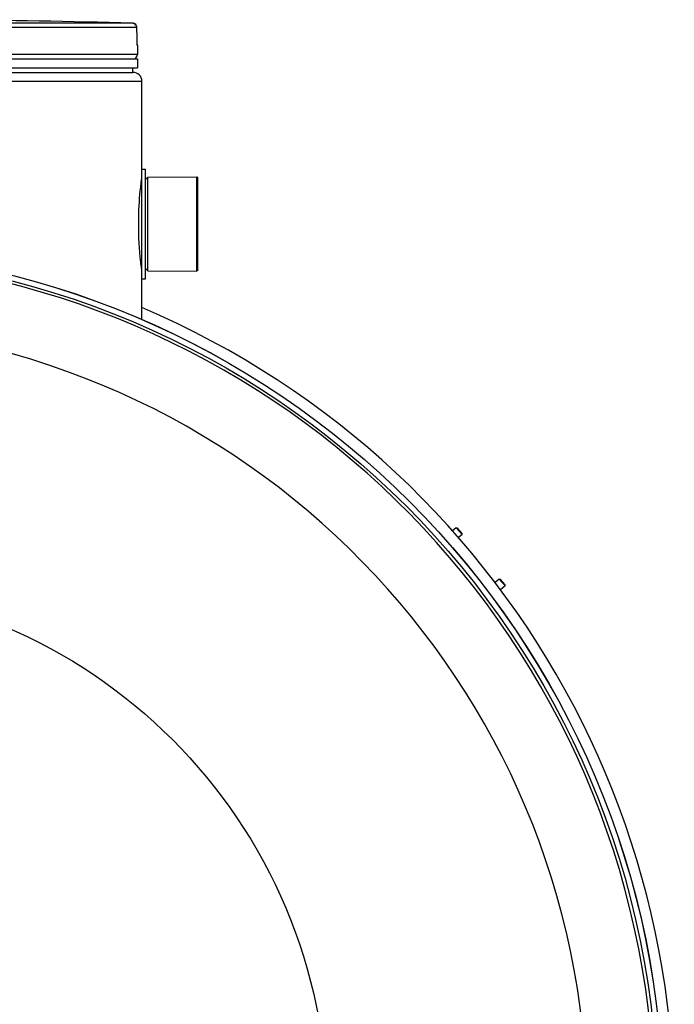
# Model space of a CAD drawing. Header units: millimetres. Extents: x 0 to 297, y 0 to 210.
# Tile 403 of 405: x 242.75 to 246.42, y 155.57 to 161.09. Entities that reach past the tile are written whole.
import ezdxf

# ---------------------------------------------------------------- set-up
doc = ezdxf.new("R2010")
doc.units = ezdxf.units.MM
doc.header["$LTSCALE"] = 16.335
doc.layers.get('0').update_dxf_attribs({"linetype": 'CONTINUOUS'})
doc.layers.add('01_GLOBAL', color=7, linetype='CONTINUOUS')
doc.layers.add('AXES_REF', color=7, linetype='CONTINUOUS')

msp = doc.modelspace()

# ---------------------------------------------------------------- linework, layer by layer
at = {"color": 9, "linetype": 'Continuous'}
for p, q in [((243.38, 161.0671), (241.604, 161.0671)), ((243.3832, 161.0667), (243.38, 161.0671)), ((243.4044, 161.0421), (241.6053, 161.0421)), ((243.4044, 161.0421), (243.4044, 161.0423)), ((243.4047, 160.9859), (243.4044, 161.0421)), ((243.4047, 160.9859), (243.4047, 160.9861)), ((243.4053, 160.9592), (243.4047, 160.9859)), ((243.4069, 160.9421), (243.4065, 160.9421)), ((243.4069, 160.8915), (239.6069, 160.8915)), ((242.7868, 160.8675), (242.8551, 160.8675)), ((243.3888, 160.8675), (243.3969, 160.8675)), ((243.4294, 160.185), (243.4294, 159.698))]:
    msp.add_line(p, q, dxfattribs=at)
at = {"color": 7, "linetype": 'Continuous'}
for p, q in [((243.4048, 160.9829), (243.4044, 161.0423)), ((243.4048, 160.9777), (243.4048, 160.9839)), ((243.4049, 160.973), (243.4048, 160.9788)), ((243.405, 160.9684), (243.4049, 160.9738)), ((243.4051, 160.9642), (243.405, 160.9693)), ((243.4053, 160.9604), (243.4051, 160.965)), ((243.4053, 160.9597), (243.4052, 160.9612)), ((243.4054, 160.957), (243.4053, 160.9604)), ((243.4055, 160.9547), (243.4054, 160.9576)), ((243.4056, 160.9525), (243.4055, 160.9552)), ((243.4058, 160.9493), (243.4055, 160.9541)), ((243.4057, 160.9499), (243.4056, 160.9516)), ((243.4058, 160.9485), (243.4057, 160.9499)), ((243.4069, 160.9421), (243.4069, 160.8915)), ((239.6069, 160.8665), (243.4069, 160.8665)), ((243.3969, 160.8665), (243.3969, 160.8675)), ((243.4069, 160.8665), (243.4069, 160.8165)), ((239.6069, 160.8165), (243.4069, 160.8165)), ((239.6319, 160.7915), (243.3819, 160.7915)), ((243.3819, 160.7915), (243.3819, 160.8165)), ((243.4319, 159.634), (243.4319, 160.249)), ((243.4319, 160.249), (243.4519, 160.249)), ((243.4519, 159.634), (243.4519, 160.249)), ((243.4519, 160.1915), (243.4644, 160.204)), ((243.4644, 160.204), (243.7394, 160.2052)), ((243.4644, 159.679), (243.4644, 160.204)), ((243.7394, 159.6777), (243.7394, 160.2052)), ((243.4519, 159.6915), (243.4644, 159.679)), ((243.4319, 159.634), (243.4519, 159.634)), ((243.4644, 159.679), (243.7394, 159.6777)), ((245.1947, 158.2395), (245.1737, 158.2219)), ((245.1947, 158.2395), (245.2004, 158.239)), ((245.2268, 158.2012), (245.1947, 158.2395)), ((245.2273, 158.2069), (245.2004, 158.239)), ((245.2268, 158.2012), (245.2068, 158.1843)), ((245.2268, 158.2012), (245.2273, 158.2069)), ((245.4358, 157.9522), (245.4122, 157.9325)), ((245.4358, 157.9522), (245.4415, 157.9517)), ((245.4679, 157.9139), (245.4358, 157.9522)), ((245.4684, 157.9196), (245.4415, 157.9517)), ((245.4679, 157.9139), (245.4684, 157.9196)), ((245.4679, 157.9139), (245.4423, 157.8925))]:
    msp.add_line(p, q, dxfattribs=at)
msp.add_lwpolyline([(243.406, 160.9468), (243.406, 160.9467), (243.406, 160.9464), (243.406, 160.9463), (243.406, 160.9463), (243.406, 160.9465), (243.406, 160.9467), (243.406, 160.947), (243.4059, 160.9475), (243.4059, 160.948), (243.4058, 160.9485)], dxfattribs=at)
for radius in [4.8479, 4.8475, 4.8165]:
    msp.add_circle((241.5069, 154.9565), radius, dxfattribs=at)
for centre, radius, start, end in [((241.5069, 88.879), 72.2124, 88.513625, 89.344519), ((243.3794, 161.0421), 0.025, 0.4714, 88.5097), ((243.3819, 160.9421), 0.025, 0, 16.9479), ((243.3819, 160.8915), 0.025, 304.2644, 360), ((243.3904, 160.8675), 0.0065, 0, 31.3783), ((241.5069, 154.9565), 4.8, 278.2771, 261.7229)]:
    msp.add_arc(centre, radius, start, end, dxfattribs=at)
at = {"color": 9, "linetype": 'Continuous'}
for centre, radius, start, end in [((243.3792, 161.0477), 0.0195, 75.8018, 77.9911), ((243.3787, 161.0459), 0.0213, 69.2212, 75.7342), ((243.378, 161.0441), 0.0232, 67.5866, 69.2884), ((243.3772, 161.0421), 0.0254, 60.8635, 67.5131), ((243.3756, 161.0394), 0.0286, 55.104, 60.8856)]:
    msp.add_arc(centre, radius, start, end, dxfattribs=at)
for points, knots in [([(243.4044, 161.0421), (243.4044, 161.0461), (243.4013, 161.0543), (243.3955, 161.0603), (243.392, 161.0628)], [0, 0, 0, 0, 0.481388, 1, 1, 1, 1]), ([(243.4065, 160.9421), (243.405, 160.9421), (243.4073, 160.9512), (243.4054, 160.9549), (243.4053, 160.9592)], [0, 0, 0, 0, 0.259531, 1, 1, 1, 1]), ([(243.4065, 160.9421), (243.4065, 160.9428), (243.4064, 160.9444), (243.406, 160.9459), (243.4058, 160.9467)], [0, 0, 0, 0, 0.494295, 1, 1, 1, 1])]:
    msp.add_open_spline(points, degree=3, knots=knots, dxfattribs=at)
at = {"color": 7, "linetype": 'Continuous'}
for points, knots in [([(243.4139, 159.9415), (243.4139, 159.9686), (243.4157, 160.0521), (243.423, 160.1354), (243.4302, 160.1913)], [0, 0, 0, 0, 0.324798, 1, 1, 1, 1]), ([(243.4302, 159.6917), (243.4286, 159.704), (243.4186, 159.7869), (243.4139, 159.8705), (243.4139, 159.9415)], [0, 0, 0, 0, 0.149662, 1, 1, 1, 1])]:
    msp.add_open_spline(points, degree=3, knots=knots, dxfattribs=at)
at = {"layer": '01_GLOBAL', "color": 7, "linetype": 'Continuous'}
for p, q in [((239.6319, 160.7915), (243.3819, 160.7915)), ((243.4319, 160.249), (243.4319, 160.7415)), ((243.4319, 159.4058), (243.4319, 159.634))]:
    msp.add_line(p, q, dxfattribs=at)
at = {"layer": '01_GLOBAL', "color": 9, "linetype": 'Continuous'}
msp.add_line((239.5819, 160.7415), (243.4319, 160.7415), dxfattribs=at)
at = {"layer": '01_GLOBAL', "color": 7, "linetype": 'Continuous'}
msp.add_arc((243.3819, 160.7415), 0.05, 0, 90, dxfattribs=at)
at = {"layer": 'AXES_REF', "color": 7, "linetype": 'Continuous'}
for p, q in [((243.7444, 160.204), (243.7394, 160.204)), ((243.7444, 160.204), (243.7444, 159.679)), ((243.7444, 159.679), (243.7394, 159.679))]:
    msp.add_line(p, q, dxfattribs=at)
at = {"layer": 'AXES_REF', "color": 9, "linetype": 'Continuous'}
msp.add_circle((241.5069, 154.9565), 2.9643, dxfattribs=at)
at = {"layer": 'AXES_REF', "color": 7, "linetype": 'Continuous'}
msp.add_arc((241.5069, 154.9565), 4.91, 113.0826, 66.9174, dxfattribs=at)
at = {"layer": 'AXES_REF', "color": 9, "linetype": 'Continuous'}
msp.add_arc((241.5069, 154.9565), 4.4223, 94.4118, 85.5882, dxfattribs=at)

doc.saveas('drawing.dxf')
